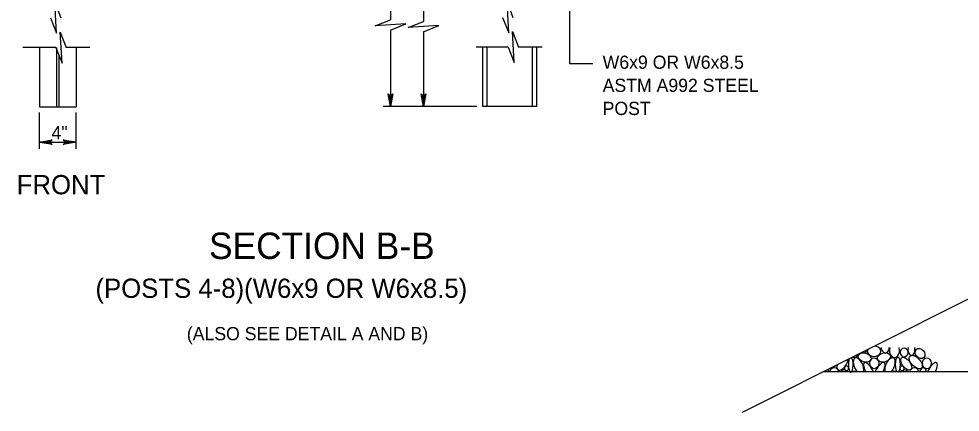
# Model space of a CAD drawing. Extents: x 632007860 to 635435983, y 295418622 to 297794622.
# Drawn here: x 632423109 to 632640433, y 295729435 to 295820245 of the extents above; entities that cross this region are included whole.
import ezdxf

# ---------------------------------------------------------------- set-up
doc = ezdxf.new("R2010")
doc.units = 0
for name, color, linetype in [('S-DETL-DIMS', 7, 'Continuous'), ('S-DETL-T120', 7, 'Continuous'), ('S-DETL-T175', 7, 'Continuous'), ('S-DETL-T240', 7, 'Continuous'), ('S-GRND-MAJR', 7, 'Continuous'), ('S-STEL', 7, 'Continuous')]:
    doc.layers.add(name, color=color, linetype=linetype)

msp = doc.modelspace()

# ---------------------------------------------------------------- linework, layer by layer
at = {"layer": 'S-DETL-DIMS'}
for p, q in [((632508909, 295872153), (632508909, 295820004)), ((632516529, 295859716), (632516529, 295819610)), ((632550252, 295822774), (632550252, 295809898)), ((632508909, 295817622), (632508909, 295799990)), ((632516529, 295817229), (632516529, 295799990)), ((632536048, 295813714), (632528717, 295813714)), ((632543949, 295813714), (632538429, 295813714)), ((632431635, 295813618), (632424040, 295813618)), ((632439536, 295813618), (632434016, 295813618)), ((632550252, 295809898), (632555635, 295809898)), ((632427858, 295790246), (632427858, 295798655)), ((632436343, 295790246), (632436343, 295798655)), ((632528874, 295799990), (632507198, 295799990)), ((632427858, 295791749), (632436343, 295791749))]:
    msp.add_line(p, q, dxfattribs=at)
for points in [[(632430391, 295820486), (632431841, 295816914), (632431409, 295824058), (632432772, 295820486)], [(632534804, 295820583), (632536254, 295817011), (632535821, 295824154), (632537185, 295820583)], [(632508909, 295817622), (632512481, 295819072), (632505337, 295818640), (632508909, 295820004)], [(632516529, 295817229), (632520101, 295818678), (632512957, 295818246), (632516529, 295819610)], [(632431635, 295813618), (632433085, 295810046), (632432652, 295817189), (632434016, 295813618)], [(632536048, 295813714), (632537498, 295810142), (632537065, 295817286), (632538429, 295813714)], [(632508909, 295799990), (632508354, 295802950), (632508512, 295802722), (632508710, 295802604), (632508909, 295802570), (632509107, 295802604), (632509306, 295802722), (632509464, 295802950), (632508909, 295799990), (632509306, 295802722), (632509107, 295802604), (632508909, 295799990), (632508909, 295802570), (632508710, 295802604), (632508909, 295799990), (632508512, 295802722)], [(632516529, 295799990), (632515974, 295802950), (632516132, 295802722), (632516330, 295802604), (632516529, 295802570), (632516727, 295802604), (632516926, 295802722), (632517084, 295802950), (632516529, 295799990), (632516926, 295802722), (632516727, 295802604), (632516529, 295799990), (632516529, 295802570), (632516330, 295802604), (632516529, 295799990), (632516132, 295802722)], [(632427858, 295791749), (632430818, 295792303), (632430590, 295792146), (632430472, 295791947), (632430438, 295791749), (632430472, 295791550), (632430590, 295791352), (632430818, 295791194), (632427858, 295791749), (632430590, 295791352), (632430472, 295791550), (632427858, 295791749), (632430438, 295791749), (632430472, 295791947), (632427858, 295791749), (632430590, 295792146)], [(632436343, 295791749), (632433383, 295791194), (632433611, 295791352), (632433729, 295791550), (632433763, 295791749), (632433729, 295791947), (632433611, 295792146), (632433383, 295792303), (632436343, 295791749), (632433611, 295792146), (632433729, 295791947), (632436343, 295791749), (632433763, 295791749), (632433729, 295791550), (632436343, 295791749), (632433611, 295791352)]]:
    msp.add_lwpolyline(points, dxfattribs=at)
at = {"layer": 'S-GRND-MAJR'}
for p, q in [((632590206, 295729435), (632668036, 295768481)), ((632755146, 295738733), (632608739, 295738733))]:
    msp.add_line(p, q, dxfattribs=at)
for centre, major_axis, ratio, start_param, end_param in [((632620573, 295743507), (1546, 0), 0.7679438, 2.758183, 7.8239572), ((632623091, 295744291), (-233, 1144), 0.7813137, 1.3798933, 4.5876266), ((632625266, 295743743), (0, 1710), 0.6857143, 1.2206096, 5.0625757), ((632629181, 295744001), (0, 1460), 0.5535714, 1.3435111, 4.9396742), ((632615175, 295740420), (0, -1763), 0.3012048, 3.8169079, 9.049414), ((632615944, 295743743), (0, -1710), 0.6857143, 5.9245224, 7.3045115), ((632616978, 295740105), (803, -1847), 0.5, 0.5464017, 5.3086622), ((632618119, 295744291), (-233, -1144), 0.7813137, 6.0491966, 7.618278), ((632624233, 295740105), (803, 1847), 0.5, 4.1161158, 8.8783762), ((632611043, 295741012), (-1336, -1388), 0.52278, 0.4740081, 1.4799876), ((632613234, 295740630), (-1070, -1370), 0.5137072, 5.2420633, 8.9755518), ((632619528, 295738728), (1219, -2162), 0.3345264, 1.3874681, 4.5229129), ((632621683, 295738728), (1219, 2162), 0.3345264, 4.9018651, 8.0373098), ((632633788, 295738728), (1219, 2162), 0.3345264, 4.9018651, 8.0373098), ((632609312, 295738604), (0, -1055), 0.7291667, 1.6953264, 2.3010754), ((632611365, 295738578), (-1143, 0), 0.9230769, 3.2911113, 6.1336666), ((632613554, 295737893), (0, -1284), 0.7843137, 2.2863347, 3.9968506), ((632615738, 295737685), (-854, -949), 0.7890689, 3.3143437, 4.2038688), ((632625473, 295737685), (-854, 949), 0.7890689, 5.2209092, 6.1104343), ((632627657, 295737893), (0, 1284), 0.7843137, 5.4279274, 7.1384432), ((632629845, 295738578), (1143, 0), 0.9230769, 0.1495187, 2.992074), ((632631899, 295738604), (0, 1055), 0.7291667, 4.8369191, 7.7294516)]:
    msp.add_ellipse(centre, major_axis=major_axis, ratio=ratio, start_param=start_param, end_param=end_param, dxfattribs=at)
for centre, major_axis, ratio in [((632627518, 295743216), (0, 1099), 0.76), ((632631179, 295743000), (-854, 949), 0.7890689), ((632618369, 295742070), (1485, -387), 0.6703762), ((632620598, 295740735), (0, 1271), 0.8107905), ((632622842, 295742070), (1485, 387), 0.6703762), ((632626035, 295740420), (0, 1763), 0.3012048), ((632627977, 295740630), (-1070, 1370), 0.5137072), ((632630168, 295741012), (-1336, 1388), 0.52278), ((632632717, 295740719), (0, 1284), 0.7843137), ((632614206, 295739558), (0, -616), 0.6428571), ((632627004, 295739558), (0, 616), 0.6428571)]:
    msp.add_ellipse(centre, major_axis=major_axis, ratio=ratio, dxfattribs=at)
at = {"layer": 'S-STEL'}
for p, q in [((632530184, 295813714), (632530184, 295799990)), ((632531167, 295813714), (632531167, 295799990)), ((632541636, 295813714), (632541636, 295799990)), ((632542620, 295813714), (632542620, 295799990)), ((632427858, 295813618), (632427858, 295799894)), ((632431828, 295813618), (632431828, 295799894)), ((632432357, 295811879), (632432357, 295799894)), ((632436327, 295813618), (632436327, 295799894)), ((632427858, 295799894), (632436327, 295799894)), ((632542620, 295799990), (632530184, 295799990))]:
    msp.add_line(p, q, dxfattribs=at)

# ---------------------------------------------------------------- texts
at = {"layer": 'S-DETL-T120'}
for s, height, p in [('W6x9 OR W6x8.5', 3048.07, (632557892, 295808703)), ('ASTM A992 STEEL', 3048.07, (632557892, 295803369)), ('POST', 3048.1, (632557892, 295798035)), ('4"', 3048.1, (632430662, 295792452)), ('(ALSO SEE DETAIL A AND B)', 3048.07, (632461893, 295746043))]:
    msp.add_text(s, height=height, dxfattribs=at).set_placement(p)
at = {"layer": 'S-DETL-T175'}
msp.add_text('FRONT', height=4442.5, dxfattribs=at).set_placement((632422621, 295779740))
at = {"layer": 'S-DETL-T240'}
for s, height, p in [('SECTION B-B', 6096, (632467016, 295764803)), ('(POSTS 4-8)(W6x9 OR W6x8.5)', 4442.45, (632440800, 295755823))]:
    msp.add_text(s, height=height, dxfattribs=at).set_placement(p)

doc.saveas('drawing.dxf')
